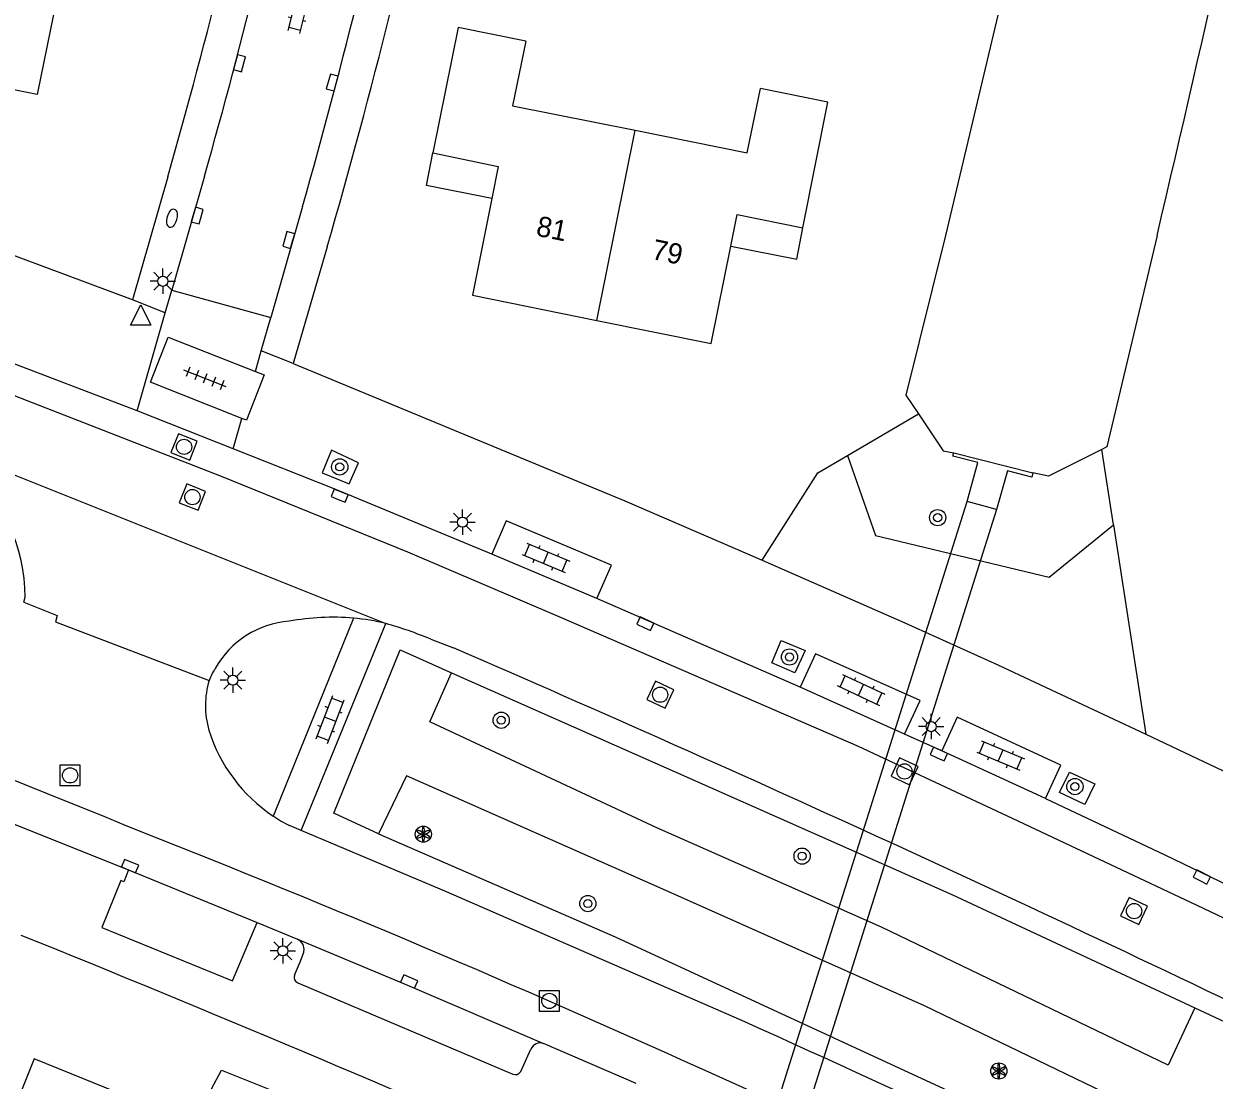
# Model space of a CAD drawing. Extents: x 128000 to 131008, y 398996 to 402500.
# Drawn here: x 128142.9 to 128201.6, y 400208.4 to 400260.4 of the extents above; entities that cross this region are included whole.
import ezdxf

# ---------------------------------------------------------------- set-up
doc = ezdxf.new("R2010")
doc.units = 0
for name, color, linetype in [('gg-afsc-erfafscheiding', 7, 'Continuous'), ('gg-anno-huisnummerreeks BGT', 7, 'Continuous'), ('gg-bbg-gedigitaliseerde bebouwing', 7, 'Continuous'), ('gg-bbg-hoofdgebouw', 7, 'Continuous'), ('gg-bbg-luifel en loopbrug', 7, 'Continuous'), ('gg-bbg-tussenscheiding', 7, 'Continuous'), ('gg-knt-BGT kruinlijn', 7, 'Continuous'), ('gg-knt-verharding', 7, 'Continuous'), ('gg-knt-verharding nz', 7, 'Continuous'), ('gg-kntw-beschoeiing', 7, 'Continuous'), ('gg-kwrk-duiker nz vlak', 7, 'Continuous'), ('gg-kwrk-uitstroombak niveau min 01', 7, 'Continuous'), ('gt-grn-groengrens', 7, 'Continuous'), ('gt-grn-groengrens NZ', 7, 'Continuous'), ('gt-grn-weggrens', 7, 'Continuous'), ('gt-grn-weggrens revisie', 7, 'Continuous'), ('gt-symb-boom', 7, 'Continuous'), ('gt-symb-brandkraan', 7, 'Continuous'), ('gt-symb-klinker verharding', 7, 'Continuous'), ('gt-symb-kolk', 7, 'Continuous'), ('gt-symb-lichtmast', 7, 'Continuous'), ('gt-symb-rioolschacht', 7, 'Continuous'), ('gt-symb-solitaire heester', 7, 'Continuous'), ('gt-symb-tegel verharding', 7, 'Continuous'), ('gt-symb-waterafsluiter', 7, 'Continuous')]:
    doc.layers.add(name, color=color, linetype=linetype)

# ---------------------------------------------------------------- blocks, each defined once
blk = doc.blocks.new('gt0-KL1')
at = {"layer": 'gt-symb-klinker verharding'}
for p, q in [((-1.15, 0.3), (1.15, 0.3)), ((-1, -0.3), (-1, 0.3)), ((-0.5, 0.3), (-0.5, 0.45)), ((0, -0.3), (0, 0.3)), ((0.5, 0.3), (0.5, 0.45)), ((1, -0.3), (1, 0.3)), ((-1.15, -0.3), (1.15, -0.3)), ((-0.5, -0.45), (-0.5, -0.3)), ((0.5, -0.45), (0.5, -0.3))]:
    blk.add_line(p, q, dxfattribs=at)
blk = doc.blocks.new('gt0-KOLK')
at = {"layer": 'gt-symb-kolk'}
blk.add_lwpolyline([(0, 0), (0.375, 0), (0.375, 0.4), (-0.375, 0.4), (-0.375, 0), (0, 0)], dxfattribs=at)
blk = doc.blocks.new('gt0-BOOM')
at = {"layer": 'gt-symb-boom'}
for radius in [0.4, 0.2]:
    blk.add_circle((0, 0), radius, dxfattribs=at)
blk = doc.blocks.new('gt0-LMAST')
at = {"layer": 'gt-symb-lichtmast'}
for p, q in [((-0.005, 0.246), (-0.005, 0.621)), ((-0.182, 0.173), (-0.447, 0.438)), ((0.172, 0.173), (0.437, 0.438)), ((-0.255, -0.004), (-0.63, -0.004)), ((-0.182, -0.181), (-0.447, -0.446)), ((-0.005, -0.254), (-0.005, -0.629)), ((0.437, -0.446), (0.172, -0.181)), ((0.245, -0.004), (0.62, -0.004))]:
    blk.add_line(p, q, dxfattribs=at)
blk.add_circle((-0.005, -0.004), 0.25, dxfattribs=at)
blk = doc.blocks.new('gt0-SH')
at = {"layer": 'gt-symb-solitaire heester'}
blk.add_circle((0, 0), 0.4, dxfattribs=at)
for centre, start, end in [((-0.346, 0.2), 270, 30), ((-0.346, -0.2), 330, 90), ((0, 0.4), 210, 330), ((0.346, 0.2), 150, 270), ((0.346, -0.2), 90, 210), ((0, -0.4), 30, 150)]:
    blk.add_arc(centre, 0.4, start, end, dxfattribs=at)
blk = doc.blocks.new('gt0-RS')
at = {"layer": 'gt-symb-rioolschacht'}
blk.add_lwpolyline([(-0.5, -0.5), (0.5, -0.5), (0.5, 0.5), (-0.5, 0.5)], close=True, dxfattribs=at)
blk.add_circle((0, 0), 0.375, dxfattribs=at)
blk = doc.blocks.new('gt0-BR')
at = {"layer": 'gt-symb-brandkraan'}
for centre, radius, start, end in [((-0.244, 0), 0.206, 107.56694, 252.43307), ((0.599, -2.664), 3, 106.89205, 107.56694), ((0, -0.691), 0.938, 73.10799, 106.89205), ((-0.599, -2.664), 3, 72.43309, 73.10799), ((0.244, 0), 0.206, 287.56695, 72.43309), ((0.599, 2.664), 3, 252.43307, 253.10797), ((0, 0.691), 0.938, 253.10797, 286.89206), ((-0.599, 2.664), 3, 286.89206, 287.56695)]:
    blk.add_arc(centre, radius, start, end, dxfattribs=at)
blk = doc.blocks.new('gt0-TEG1')
at = {"layer": 'gt-symb-tegel verharding'}
for p, q in [((-1.125, 0), (1.125, 0)), ((-0.9, -0.25), (-0.9, 0.25)), ((-0.45, -0.25), (-0.45, 0.25)), ((0, -0.25), (0, 0.25)), ((0.45, -0.25), (0.45, 0.25)), ((0.9, -0.25), (0.9, 0.25))]:
    blk.add_line(p, q, dxfattribs=at)
blk = doc.blocks.new('gt0-WAFSL')
at = {"layer": 'gt-symb-waterafsluiter'}
for p, q in [((-0.5, -0.333), (0, 0.667)), ((0, 0.667), (0.5, -0.333)), ((0.5, -0.333), (-0.5, -0.333))]:
    blk.add_line(p, q, dxfattribs=at)

msp = doc.modelspace()

# ---------------------------------------------------------------- linework, layer by layer
at = {"layer": 'gg-afsc-erfafscheiding'}
for p, q in [((128183.481, 400239.159), (128186.976, 400241.205)), ((128196.588, 400235.732), (128196.013, 400239.449)), ((128196.588, 400235.732), (128198.181, 400225.426))]:
    msp.add_line(p, q, dxfattribs=at)
msp.add_lwpolyline([(128179.273, 400234.003), (128182.02, 400238.304), (128183.481, 400239.159)], dxfattribs=at)
at = {"layer": 'gg-bbg-gedigitaliseerde bebouwing'}
for points in [[(128167.623, 400259.571), (128166.968, 400256.393), (128173.023, 400255.179)], [(128173.023, 400255.179), (128178.536, 400254.074), (128179.197, 400257.239)]]:
    msp.add_lwpolyline(points, dxfattribs=at)
at = {"layer": 'gg-bbg-hoofdgebouw'}
for points in [[(128144.51, 400261.715), (128143.541, 400256.944), (128137.85, 400258.081)], [(128167.623, 400259.571), (128164.293, 400260.238), (128163.052, 400254.071)], [(128181.289, 400250.38), (128182.523, 400256.563), (128179.197, 400257.239)], [(128163.052, 400254.071), (128166.268, 400253.394), (128165.957, 400251.825)], [(128165.957, 400251.825), (128165.01, 400247.049), (128171.132, 400245.81)], [(128177.734, 400249.462), (128178.054, 400251.03), (128181.289, 400250.38)], [(128171.132, 400245.81), (128176.758, 400244.672), (128177.734, 400249.462)], [(128148.794, 400207.238), (128143.401, 400209.425), (128141.525, 400204.775), (128138.846, 400205.856)], [(128151.238, 400206.247), (128152.632, 400208.862), (128155.177, 400207.839)]]:
    msp.add_lwpolyline(points, dxfattribs=at)
at = {"layer": 'gg-bbg-luifel en loopbrug'}
for points in [[(128165.957, 400251.825), (128162.733, 400252.464), (128163.052, 400254.071)], [(128177.734, 400249.462), (128180.982, 400248.823), (128181.289, 400250.38)]]:
    msp.add_lwpolyline(points, dxfattribs=at)
at = {"layer": 'gg-bbg-tussenscheiding'}
msp.add_line((128171.132, 400245.81), (128173.023, 400255.179), dxfattribs=at)
at = {"layer": 'gg-knt-BGT kruinlijn'}
msp.add_lwpolyline([(128183.481, 400239.159), (128184.866, 400235.215), (128193.417, 400233.15), (128196.588, 400235.732)], dxfattribs=at)
at = {"layer": 'gg-knt-verharding'}
for p, q in [((128149.983, 400252.893), (128148.241, 400246.818)), ((128151.789, 400252.924), (128150.18, 400247.298)), ((128156.627, 400251.431), (128155.059, 400245.949)), ((128157.839, 400249.442), (128156.17, 400243.682)), ((128150.18, 400247.298), (128155.059, 400245.949)), ((128148.479, 400241.351), (128138.096, 400245.309)), ((128153.208, 400239.476), (128148.479, 400241.351)), ((128171.128, 400232.108), (128165.952, 400234.299)), ((128142.889, 400231.925), (128142.963, 400232.166)), ((128181.151, 400227.739), (128171.128, 400232.108)), ((128156.566, 400220.673), (128160.73, 400230.874)), ((128162.943, 400230.105), (128164.065, 400229.672)), ((128186.299, 400225.429), (128181.151, 400227.739)), ((128188.13, 400224.597), (128186.299, 400225.429)), ((128193.236, 400222.244), (128188.13, 400224.597)), ((128140.027, 400221.936), (128148.054, 400218.733)), ((128156.566, 400220.673), (128155.987, 400220.917)), ((128148.054, 400218.733), (128154.387, 400216.138)), ((128154.387, 400216.138), (128156.385, 400215.32)), ((128156.397, 400213.163), (128166.988, 400208.672)), ((128173.07, 400208.2), (128168.502, 400210.173)), ((128167.382, 400208.796), (128167.879, 400209.903))]:
    msp.add_line(p, q, dxfattribs=at)
for points in [[(128148.241, 400246.818), (128136.13, 400251.336), (128126.685, 400254.746), (128117.211, 400258.028), (128107.68, 400261.156), (128095.252, 400265.13), (128095.375, 400265.739)], [(128153.639, 400240.983), (128149.127, 400242.768), (128150.007, 400244.993), (128154.3, 400243.296)], [(128156.17, 400243.682), (128172.517, 400236.922), (128179.273, 400234.003)], [(128154.3, 400243.296), (128154.737, 400243.123), (128153.857, 400240.897), (128153.639, 400240.983)], [(128165.952, 400234.299), (128158.183, 400237.504), (128153.208, 400239.476)], [(128157.592, 400238.294), (128158.922, 400237.752), (128159.38, 400238.788), (128158.051, 400239.424), (128157.592, 400238.294)], [(128171.128, 400232.108), (128171.847, 400233.753), (128166.661, 400235.942), (128165.952, 400234.299)], [(128179.273, 400234.003), (128186.311, 400230.908), (128190.888, 400228.838), (128198.181, 400225.426)], [(128159.137, 400231.137), (128155.289, 400221.667), (128155.181, 400221.387)], [(128179.754, 400228.94), (128180.217, 400230.042), (128181.406, 400229.547), (128180.883, 400228.439), (128179.754, 400228.94)], [(128186.299, 400225.429), (128187.059, 400227.084), (128181.915, 400229.375), (128181.151, 400227.739)], [(128193.236, 400222.244), (128193.998, 400223.89), (128188.887, 400226.253), (128188.13, 400224.597)], [(128198.181, 400225.426), (128209.238, 400220.176), (128212.253, 400218.677)], [(128193.927, 400222.542), (128194.433, 400223.555), (128195.682, 400222.967), (128195.176, 400221.954), (128193.927, 400222.542)], [(128193.236, 400222.244), (128199.128, 400219.473), (128204.997, 400216.653)], [(128177.641, 400211.593), (128163.728, 400217.656), (128156.566, 400220.673)], [(128148.054, 400218.733), (128147.826, 400218.148), (128147.664, 400218.208), (128146.73, 400215.887), (128153.18, 400213.266), (128154.387, 400216.138)], [(128156.223, 400213.542), (128156.526, 400214.228), (128156.684, 400214.677), (128156.706, 400214.827), (128156.649, 400215.057), (128156.536, 400215.198), (128156.385, 400215.32)], [(128156.385, 400215.32), (128161.799, 400213.049), (128168.502, 400210.173)]]:
    msp.add_lwpolyline(points, dxfattribs=at)
for centre, radius, start, end in [((127878.415, 400330.809), 282.524, 343.99123, 348.36782), ((127883.584, 400329.601), 278.95, 344.04526, 348.37661), ((127880.799, 400330.327), 286.89, 344.03771, 348.49075), ((127871.184, 400332.777), 298.523, 343.79009, 348.37484), ((128134.221, 400232.071), 8.742, 0.62108, 48.49143), ((128158.1, 400219.847), 11.337, 84.75297, 100.84563), ((128158.096, 400219.877), 11.308, 76.53141, 84.71896), ((128156.282, 400226.469), 4.524, 93.99416, 151.03164), ((128155.247, 400211.526), 20.11, 67.49872, 74.17741), ((127730.714, 399227.958), 1091.432, 64.113912, 66.606226), ((128154.814, 400227.019), 2.982, 146.61355, 159.32473), ((128156.198, 400226.826), 4.357, 163.3778, 196.10876), ((128159.548, 400227.959), 7.891, 197.2655, 236.39623), ((128159.526, 400227.912), 7.84, 236.34095, 243.16386), ((127787.881, 399335.56), 948.811, 66.222834, 68.03599), ((128156.506, 400213.443), 0.3, 160.63397, 248.68601), ((127816.783, 399406.615), 882.161, 64.064364, 65.854114), ((128168.335, 400209.705), 0.497, 70.31429, 156.54826), ((128167.118, 400208.945), 0.303, 244.49016, 330.44959)]:
    msp.add_arc(centre, radius, start, end, dxfattribs=at)
at = {"layer": 'gg-knt-verharding nz'}
msp.add_lwpolyline([(128098.971, 400257.146), (128105.3, 400255.165), (128114.904, 400251.965), (128122.58, 400249.355), (128131.921, 400246.047), (128141.346, 400242.52), (128152.608, 400238.134), (128161.802, 400234.404), (128169.263, 400231.222), (128184.006, 400224.825), (128191.593, 400221.281), (128200.7, 400216.996), (128209.306, 400212.905)], dxfattribs=at)
for centre, radius, start, end in [((127928.538, 399686.715), 577.492, 67.584014, 70.800818), ((127934.994, 399676.909), 584.176, 65.599337, 68.536191), ((127868.03, 399518.278), 756.316, 63.715938, 65.944031)]:
    msp.add_arc(centre, radius, start, end, dxfattribs=at)
at = {"layer": 'gg-kntw-beschoeiing'}
for points in [[(128191.769, 400264.531), (128188.313, 400250), (128186.358, 400242.127), (128186.976, 400241.205)], [(128198.745, 400250), (128196.263, 400239.575), (128196.013, 400239.449)], [(128186.976, 400241.205), (128188.197, 400239.385), (128188.728, 400239.281)], [(128196.013, 400239.449), (128193.393, 400238.134), (128192.613, 400238.304)]]:
    msp.add_lwpolyline(points, dxfattribs=at)
msp.add_arc((126674.287, 400607.52), 1565.82, 346.801383, 349.082666, dxfattribs=at)
at = {"layer": 'gg-kwrk-duiker nz vlak'}
for p, q in [((128178.223, 400201.539), (128189.375, 400236.881)), ((128190.831, 400236.499), (128179.617, 400200.95))]:
    msp.add_line(p, q, dxfattribs=at)
at = {"layer": 'gg-kwrk-uitstroombak niveau min 01'}
for p, q in [((128188.728, 400239.281), (128192.613, 400238.304)), ((128190.831, 400236.499), (128189.375, 400236.881))]:
    msp.add_line(p, q, dxfattribs=at)
for points in [[(128189.375, 400236.881), (128189.914, 400238.802), (128188.679, 400239.129), (128188.728, 400239.281)], [(128192.613, 400238.304), (128192.574, 400238.091), (128191.364, 400238.399), (128190.831, 400236.499)]]:
    msp.add_lwpolyline(points, dxfattribs=at)
at = {"layer": 'gt-grn-groengrens'}
for p, q in [((128162.896, 400226.032), (128163.961, 400228.439)), ((128161.745, 400223.371), (128160.366, 400220.509))]:
    msp.add_line(p, q, dxfattribs=at)
for points in [[(128163.961, 400228.439), (128174.986, 400223.559), (128188.63, 400217.52), (128200.609, 400211.934)], [(128200.609, 400211.934), (128199.292, 400209.109), (128185.167, 400215.903), (128174.09, 400220.808), (128162.896, 400226.032)], [(128199.517, 400202.339), (128200.761, 400205.531), (128187.275, 400212.037), (128174.379, 400217.778), (128161.745, 400223.371)], [(128160.366, 400220.509), (128170.104, 400216.267), (128172.038, 400215.43), (128189.919, 400207.175), (128199.517, 400202.339)]]:
    msp.add_lwpolyline(points, dxfattribs=at)
at = {"layer": 'gt-grn-groengrens NZ'}
for points in [[(128160.366, 400220.509), (128158.174, 400221.532), (128161.444, 400229.572), (128163.961, 400228.439)], [(128200.609, 400211.934), (128205.959, 400209.437), (128202.087, 400201.14), (128199.517, 400202.339)]]:
    msp.add_lwpolyline(points, dxfattribs=at)
at = {"layer": 'gt-grn-weggrens'}
for p, q in [((128149.86, 400246.178), (128150.18, 400247.298)), ((128149.86, 400246.178), (128148.241, 400246.818)), ((128148.479, 400241.351), (128149.86, 400246.178)), ((128154.589, 400244.307), (128155.059, 400245.949)), ((128154.3, 400243.296), (128154.589, 400244.307)), ((128156.17, 400243.682), (128154.589, 400244.307)), ((128153.208, 400239.476), (128153.639, 400240.983)), ((128137.725, 400240.081), (128160.73, 400230.874))]:
    msp.add_line(p, q, dxfattribs=at)
at = {"layer": 'gt-grn-weggrens revisie'}
msp.add_lwpolyline([(128142.889, 400231.925), (128144.538, 400231.265), (128144.458, 400230.96), (128152.024, 400228.072)], dxfattribs=at)

# ---------------------------------------------------------------- block references
at = {"layer": 'gt-symb-boom'}
for p in [(128158.459, 400238.592), (128187.926, 400236.092), (128180.626, 400229.225), (128166.418, 400226.107), (128194.693, 400222.839), (128181.248, 400219.41), (128170.687, 400217.072)]:
    msp.add_blockref('gt0-BOOM', p, dxfattribs=at)
at = {"layer": 'gt-symb-brandkraan', "rotation": 74.98905304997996}
msp.add_blockref('gt0-BR', (128150.193, 400250.846), dxfattribs=at)
at = {"layer": 'gt-symb-klinker verharding'}
for p, rotation in [((128156.481, 400261.138), 75.93596328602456), ((128168.62, 400234.109), -22.822540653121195), ((128184.151, 400227.6), -25.02727879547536), ((128157.982, 400226.15), 69.08179501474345), ((128191.032, 400224.369), -22.89759102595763)]:
    msp.add_blockref('gt0-KL1', p, dxfattribs=dict(at, rotation=rotation))
at = {"layer": 'gt-symb-kolk'}
for p, rotation in [((128153.325, 400258.535), -105.13621859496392), ((128158.283, 400257.481), 74.03354273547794), ((128151.631, 400250.923), 74.03354273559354), ((128156.137, 400249.719), 74.03354273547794), ((128158.382, 400236.989), -22.081644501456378), ((128173.439, 400230.68), -24.514747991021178), ((128187.901, 400224.259), -24.514747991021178), ((128148.054, 400218.733), -22.28093612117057), ((128200.852, 400218.202), -26.691372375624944), ((128161.799, 400213.049), -23.225079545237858)]:
    msp.add_blockref('gt0-KOLK', p, dxfattribs=dict(at, rotation=rotation))
at = {"layer": 'gt-symb-lichtmast'}
for p in [(128149.745, 400247.744), (128164.514, 400235.876), (128153.2, 400228.089), (128187.615, 400225.797), (128155.656, 400214.75)]:
    msp.add_blockref('gt0-LMAST', p, dxfattribs=at)
at = {"layer": 'gt-symb-rioolschacht'}
for p, rotation in [((128150.787, 400239.579), -21.71599187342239), ((128151.199, 400237.105), -21.715991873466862), ((128174.253, 400227.366), -25.280154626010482), ((128186.294, 400223.585), -25.280154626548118), ((128197.609, 400216.703), -25.280154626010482)]:
    msp.add_blockref('gt0-RS', p, dxfattribs=dict(at, rotation=rotation))
for p in [(128145.171, 400223.391), (128168.79, 400212.276)]:
    msp.add_blockref('gt0-RS', p, dxfattribs=at)
at = {"layer": 'gt-symb-solitaire heester'}
for p in [(128162.579, 400220.492), (128190.942, 400208.82)]:
    msp.add_blockref('gt0-SH', p, dxfattribs=at)
at = {"layer": 'gt-symb-tegel verharding', "rotation": 158.46463512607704}
msp.add_blockref('gt0-TEG1', (128151.821, 400242.952), dxfattribs=at)
at = {"layer": 'gt-symb-waterafsluiter'}
msp.add_blockref('gt0-WAFSL', (128148.649, 400245.906), dxfattribs=at)

# ---------------------------------------------------------------- texts
at = {"layer": 'gg-anno-huisnummerreeks BGT'}
for s, p in [('81', (128168.091, 400249.996)), ('79', (128173.788, 400248.844))]:
    msp.add_text(s, height=1, rotation=348.6, dxfattribs=at).set_placement(p)

doc.saveas('drawing.dxf')
